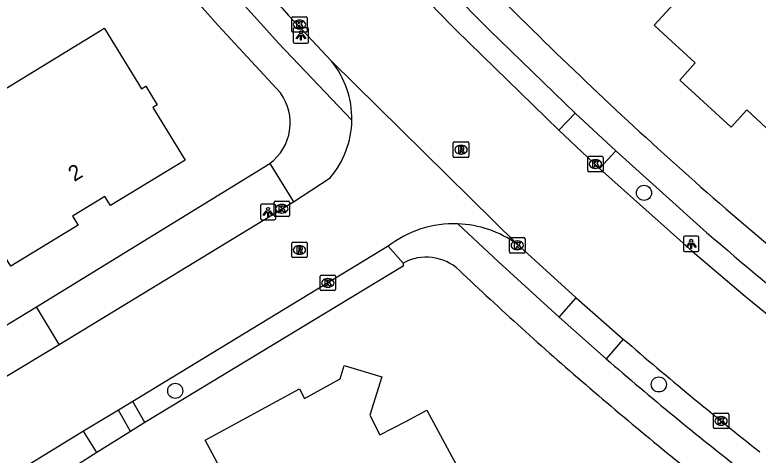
# Model space of a CAD drawing. Extents: x 157321 to 158827, y 386650 to 388532.
# Drawn here: x 158002.92 to 158050.96, y 387222.54 to 387250.99 of the extents above; entities that cross this region are included whole.
import ezdxf

# ---------------------------------------------------------------- set-up
doc = ezdxf.new("R2010")
doc.units = 0
for name, color, linetype in [('IMGEO_Boom', 7, 'Continuous'), ('IMGEO_Groenvoorziening', 7, 'Continuous'), ('IMGEO_Kolk', 7, 'Continuous'), ('IMGEO_Lichtpunt', 7, 'Continuous'), ('IMGEO_Pand', 7, 'Continuous'), ('IMGEO_Pand_nummerreeks', 7, 'Continuous'), ('IMGEO_Rijbaan_lokaal_gesloten', 7, 'Continuous'), ('IMGEO_Rioolput', 7, 'Continuous'), ('IMGEO_Voetpad_open', 7, 'Continuous')]:
    doc.layers.add(name, color=color, linetype=linetype)

msp = doc.modelspace()

# ---------------------------------------------------------------- linework, layer by layer
at = {"layer": 'IMGEO_Boom'}
for centre in [(158043.583, 387239.484), (158044.541, 387227.105), (158013.283, 387226.688)]:
    msp.add_circle(centre, 0.489, dxfattribs=at)
at = {"layer": 'IMGEO_Groenvoorziening'}
for points in [[(158004.318, 387232.11), (158019.387, 387241.383)], [(158028.006, 387234.948), (158028.008, 387234.755), (158011.314, 387224.652)], [(158010.391, 387224.068), (158008.21, 387222.708)]]:
    msp.add_lwpolyline(points, dxfattribs=at)
at = {"layer": 'IMGEO_Kolk'}
for p, q in [((158020.814, 387249.941), (158020.814, 387250.793)), ((158020.889, 387250.867), (158021.741, 387250.867)), ((158021.302, 387250.647), (158021.327, 387250.647)), ((158021.815, 387250.793), (158021.815, 387249.941)), ((158021.325, 387250.087), (158021.3, 387250.087)), ((158021.741, 387249.867), (158020.889, 387249.867)), ((158039.943, 387240.921), (158039.943, 387241.773)), ((158040.018, 387241.847), (158040.87, 387241.847)), ((158040.431, 387241.627), (158040.456, 387241.627)), ((158040.944, 387241.773), (158040.944, 387240.921)), ((158040.454, 387241.067), (158040.429, 387241.067)), ((158040.87, 387240.847), (158040.018, 387240.847)), ((158019.672, 387238.03), (158019.672, 387238.882)), ((158019.747, 387238.956), (158020.599, 387238.956)), ((158020.16, 387238.736), (158020.185, 387238.736)), ((158020.673, 387238.882), (158020.673, 387238.03)), ((158020.183, 387238.176), (158020.158, 387238.176)), ((158020.599, 387237.956), (158019.747, 387237.956)), ((158034.964, 387236.596), (158035.816, 387236.596)), ((158034.889, 387235.67), (158034.889, 387236.522)), ((158035.377, 387236.376), (158035.402, 387236.376)), ((158035.89, 387236.522), (158035.89, 387235.67)), ((158035.4, 387235.816), (158035.375, 387235.816)), ((158035.816, 387235.596), (158034.964, 387235.596)), ((158022.643, 387233.242), (158022.643, 387234.094)), ((158022.718, 387234.168), (158023.57, 387234.168)), ((158023.131, 387233.948), (158023.156, 387233.948)), ((158023.644, 387234.094), (158023.644, 387233.242)), ((158023.154, 387233.388), (158023.129, 387233.388)), ((158023.57, 387233.168), (158022.718, 387233.168)), ((158048.064, 387224.324), (158048.064, 387225.176)), ((158048.139, 387225.25), (158048.991, 387225.25)), ((158049.065, 387225.176), (158049.065, 387224.324)), ((158048.552, 387225.03), (158048.577, 387225.03)), ((158048.991, 387224.25), (158048.139, 387224.25)), ((158048.575, 387224.47), (158048.55, 387224.47))]:
    msp.add_line(p, q, dxfattribs=at)
for points in [[(158020.814, 387249.941), (158020.814, 387250.793)], [(158020.889, 387250.867), (158021.741, 387250.867)], [(158021.135, 387250.567), (158021.258, 387250.567), (158021.258, 387250.416), (158021.388, 387250.567), (158021.552, 387250.567), (158021.406, 387250.416), (158021.559, 387250.167), (158021.407, 387250.167), (158021.322, 387250.331), (158021.258, 387250.264), (158021.258, 387250.167), (158021.135, 387250.167), (158021.135, 387250.567)], [(158021.815, 387250.793), (158021.815, 387249.941)], [(158021.741, 387249.867), (158020.889, 387249.867)], [(158039.943, 387240.921), (158039.943, 387241.773)], [(158040.018, 387241.847), (158040.87, 387241.847)], [(158040.264, 387241.547), (158040.387, 387241.547), (158040.387, 387241.396), (158040.517, 387241.547), (158040.681, 387241.547), (158040.535, 387241.396), (158040.688, 387241.147), (158040.536, 387241.147), (158040.451, 387241.311), (158040.387, 387241.244), (158040.387, 387241.147), (158040.264, 387241.147), (158040.264, 387241.547)], [(158040.944, 387241.773), (158040.944, 387240.921)], [(158040.87, 387240.847), (158040.018, 387240.847)], [(158019.672, 387238.03), (158019.672, 387238.882)], [(158019.747, 387238.956), (158020.599, 387238.956)], [(158019.993, 387238.656), (158020.116, 387238.656), (158020.116, 387238.505), (158020.246, 387238.656), (158020.41, 387238.656), (158020.264, 387238.505), (158020.417, 387238.256), (158020.265, 387238.256), (158020.18, 387238.42), (158020.116, 387238.353), (158020.116, 387238.256), (158019.993, 387238.256), (158019.993, 387238.656)], [(158020.673, 387238.882), (158020.673, 387238.03)], [(158020.599, 387237.956), (158019.747, 387237.956)], [(158034.964, 387236.596), (158035.816, 387236.596)], [(158034.889, 387235.67), (158034.889, 387236.522)], [(158035.21, 387236.296), (158035.333, 387236.296), (158035.333, 387236.145), (158035.463, 387236.296), (158035.627, 387236.296), (158035.481, 387236.145), (158035.634, 387235.896), (158035.482, 387235.896), (158035.397, 387236.06), (158035.333, 387235.993), (158035.333, 387235.896), (158035.21, 387235.896), (158035.21, 387236.296)], [(158035.89, 387236.522), (158035.89, 387235.67)], [(158035.816, 387235.596), (158034.964, 387235.596)], [(158022.643, 387233.242), (158022.643, 387234.094)], [(158022.718, 387234.168), (158023.57, 387234.168)], [(158022.964, 387233.868), (158023.087, 387233.868), (158023.087, 387233.717), (158023.217, 387233.868), (158023.381, 387233.868), (158023.235, 387233.717), (158023.388, 387233.468), (158023.236, 387233.468), (158023.151, 387233.632), (158023.087, 387233.565), (158023.087, 387233.468), (158022.964, 387233.468), (158022.964, 387233.868)], [(158023.644, 387234.094), (158023.644, 387233.242)], [(158023.57, 387233.168), (158022.718, 387233.168)], [(158048.064, 387224.324), (158048.064, 387225.176)], [(158048.139, 387225.25), (158048.991, 387225.25)], [(158049.065, 387225.176), (158049.065, 387224.324)], [(158048.385, 387224.95), (158048.508, 387224.95), (158048.508, 387224.799), (158048.638, 387224.95), (158048.802, 387224.95), (158048.656, 387224.799), (158048.809, 387224.55), (158048.657, 387224.55), (158048.572, 387224.714), (158048.508, 387224.647), (158048.508, 387224.55), (158048.385, 387224.55), (158048.385, 387224.95)], [(158048.991, 387224.25), (158048.139, 387224.25)]]:
    msp.add_lwpolyline(points, dxfattribs=at)
for centre, start, end in [((158020.891, 387250.791), 91.552, 178.448), ((158020.891, 387250.791), 91.552, 178.448), ((158021.739, 387250.791), 1.552, 88.448), ((158021.739, 387250.791), 1.552, 88.448), ((158020.891, 387249.943), 181.552, 268.448), ((158020.891, 387249.943), 181.552, 268.448), ((158021.739, 387249.943), 271.552, 358.448), ((158021.739, 387249.943), 271.552, 358.448), ((158040.02, 387241.771), 91.552, 178.448), ((158040.02, 387241.771), 91.552, 178.448), ((158040.868, 387241.771), 1.552, 88.448), ((158040.868, 387241.771), 1.552, 88.448), ((158040.02, 387240.923), 181.552, 268.448), ((158040.02, 387240.923), 181.552, 268.448), ((158040.868, 387240.923), 271.552, 358.448), ((158040.868, 387240.923), 271.552, 358.448), ((158019.749, 387238.88), 91.552, 178.448), ((158019.749, 387238.88), 91.552, 178.448), ((158020.597, 387238.88), 1.552, 88.448), ((158020.597, 387238.88), 1.552, 88.448), ((158019.749, 387238.032), 181.552, 268.448), ((158019.749, 387238.032), 181.552, 268.448), ((158020.597, 387238.032), 271.552, 358.448), ((158020.597, 387238.032), 271.552, 358.448), ((158034.966, 387236.52), 91.552, 178.448), ((158034.966, 387236.52), 91.552, 178.448), ((158035.814, 387236.52), 1.552, 88.448), ((158035.814, 387236.52), 1.552, 88.448), ((158034.966, 387235.672), 181.552, 268.448), ((158034.966, 387235.672), 181.552, 268.448), ((158035.814, 387235.672), 271.552, 358.448), ((158035.814, 387235.672), 271.552, 358.448), ((158022.72, 387234.092), 91.552, 178.448), ((158022.72, 387234.092), 91.552, 178.448), ((158023.568, 387234.092), 1.552, 88.448), ((158023.568, 387234.092), 1.552, 88.448), ((158022.72, 387233.244), 181.552, 268.448), ((158022.72, 387233.244), 181.552, 268.448), ((158023.568, 387233.244), 271.552, 358.448), ((158023.568, 387233.244), 271.552, 358.448), ((158048.141, 387225.174), 91.552, 178.448), ((158048.141, 387225.174), 91.552, 178.448), ((158048.989, 387225.174), 1.552, 88.448), ((158048.989, 387225.174), 1.552, 88.448), ((158048.141, 387224.326), 181.552, 268.448), ((158048.141, 387224.326), 181.552, 268.448), ((158048.989, 387224.326), 271.552, 358.448), ((158048.989, 387224.326), 271.552, 358.448)]:
    msp.add_arc(centre, 0.0765, start, end, dxfattribs=at)
for centre, major_axis, ratio, start_param, end_param in [((158021.301, 387250.367), (-0.387, 0.002), 0.722429, 4.712389, 7.853982), ((158021.326, 387250.367), (-0.39, 0.002), 0.717154, 1.570796, 4.712389), ((158040.43, 387241.347), (-0.387, 0.002), 0.722429, 4.712389, 7.853982), ((158040.455, 387241.347), (-0.39, 0.002), 0.717154, 1.570796, 4.712389), ((158020.159, 387238.456), (-0.387, 0.002), 0.722429, 4.712389, 7.853982), ((158020.184, 387238.456), (-0.39, 0.002), 0.717154, 1.570796, 4.712389), ((158035.376, 387236.096), (-0.387, 0.002), 0.722429, 4.712389, 7.853982), ((158035.401, 387236.096), (-0.39, 0.002), 0.717154, 1.570796, 4.712389), ((158023.13, 387233.668), (-0.387, 0.002), 0.722429, 4.712389, 7.853982), ((158023.155, 387233.668), (-0.39, 0.002), 0.717154, 1.570796, 4.712389), ((158048.551, 387224.75), (-0.387, 0.002), 0.722429, 4.712389, 7.853982), ((158048.576, 387224.75), (-0.39, 0.002), 0.717154, 1.570796, 4.712389)]:
    msp.add_ellipse(centre, major_axis=major_axis, ratio=ratio, start_param=start_param, end_param=end_param, dxfattribs=at)
at = {"layer": 'IMGEO_Lichtpunt'}
for p, q in [((158020.909, 387250.063), (158020.909, 387249.256)), ((158020.909, 387250.063), (158020.909, 387249.256)), ((158021.811, 387250.158), (158021.003, 387250.158)), ((158021.811, 387250.158), (158021.003, 387250.158)), ((158021.905, 387249.256), (158021.905, 387250.063)), ((158021.905, 387249.256), (158021.905, 387250.063)), ((158021.003, 387249.162), (158021.811, 387249.162)), ((158021.003, 387249.162), (158021.811, 387249.162)), ((158018.785, 387238.653), (158018.785, 387237.846)), ((158018.785, 387238.653), (158018.785, 387237.846)), ((158019.687, 387238.748), (158018.879, 387238.748)), ((158019.687, 387238.748), (158018.879, 387238.748)), ((158019.781, 387237.846), (158019.781, 387238.653)), ((158019.781, 387237.846), (158019.781, 387238.653)), ((158018.879, 387237.752), (158019.687, 387237.752)), ((158018.879, 387237.752), (158019.687, 387237.752)), ((158046.133, 387236.591), (158046.133, 387235.784)), ((158046.133, 387236.591), (158046.133, 387235.784)), ((158047.035, 387236.686), (158046.227, 387236.686)), ((158047.035, 387236.686), (158046.227, 387236.686)), ((158047.129, 387235.784), (158047.129, 387236.591)), ((158047.129, 387235.784), (158047.129, 387236.591)), ((158046.227, 387235.69), (158047.035, 387235.69)), ((158046.227, 387235.69), (158047.035, 387235.69))]:
    msp.add_line(p, q, dxfattribs=at)
for points in [[(158021.283, 387249.727), (158021.322, 387249.699), (158021.134, 387249.437), (158021.096, 387249.464), (158021.283, 387249.727)], [(158021.385, 387249.679), (158021.432, 387249.679), (158021.432, 387249.357), (158021.385, 387249.357), (158021.385, 387249.679)], [(158021.495, 387249.699), (158021.533, 387249.726), (158021.72, 387249.464), (158021.681, 387249.436), (158021.495, 387249.699)], [(158019.159, 387238.317), (158019.198, 387238.289), (158019.01, 387238.027), (158018.972, 387238.054), (158019.159, 387238.317)], [(158019.261, 387238.269), (158019.308, 387238.269), (158019.308, 387237.947), (158019.261, 387237.947), (158019.261, 387238.269)], [(158019.371, 387238.289), (158019.409, 387238.316), (158019.596, 387238.054), (158019.557, 387238.026), (158019.371, 387238.289)], [(158046.507, 387236.255), (158046.546, 387236.227), (158046.358, 387235.965), (158046.32, 387235.992), (158046.507, 387236.255)], [(158046.609, 387236.207), (158046.656, 387236.207), (158046.656, 387235.885), (158046.609, 387235.885), (158046.609, 387236.207)], [(158046.719, 387236.227), (158046.757, 387236.254), (158046.944, 387235.992), (158046.905, 387235.964), (158046.719, 387236.227)]]:
    msp.add_lwpolyline(points, dxfattribs=at)
for centre in [(158021.408, 387249.861), (158019.284, 387238.451), (158046.632, 387236.389)]:
    msp.add_circle(centre, 0.0994, dxfattribs=at)
for centre, start, end in [((158021.003, 387250.063), 90, 180), ((158021.003, 387250.063), 90, 180), ((158021.811, 387250.063), 0, 90), ((158021.811, 387250.063), 0, 90), ((158021.003, 387249.256), 180, 270), ((158021.003, 387249.256), 180, 270), ((158021.811, 387249.256), 270, 0), ((158021.811, 387249.256), 270, 360), ((158018.879, 387238.653), 90, 180), ((158018.879, 387238.653), 90, 180), ((158019.687, 387238.653), 0, 90), ((158019.687, 387238.653), 0, 90), ((158018.879, 387237.846), 180, 270), ((158018.879, 387237.846), 180, 270), ((158019.687, 387237.846), 270, 0), ((158019.687, 387237.846), 270, 360), ((158046.227, 387236.591), 90, 180), ((158046.227, 387236.591), 90, 180), ((158047.035, 387236.591), 0, 90), ((158047.035, 387236.591), 0, 90), ((158046.227, 387235.784), 180, 270), ((158046.227, 387235.784), 180, 270), ((158047.035, 387235.784), 270, 0), ((158047.035, 387235.784), 270, 360)]:
    msp.add_arc(centre, 0.0946, start, end, dxfattribs=at)
at = {"layer": 'IMGEO_Pand'}
for points in [[(158061.754, 387245.899), (158062.835, 387247.078), (158063.056, 387246.875), (158059.33, 387242.81), (158055.951, 387239.123), (158055.746, 387239.318), (158055.971, 387239.557), (158052.433, 387242.815), (158050.229, 387244.844), (158049.216, 387243.74), (158045.89, 387246.777), (158046.898, 387247.888), (158044.591, 387250), (158044.243, 387250.319), (158047.62, 387254.007), (158051.13, 387257.841), (158056.652, 387252.764), (158055.57, 387251.584), (158061.754, 387245.899)], [(157993.419, 387242.559), (157999.689, 387246.391), (158000, 387245.882), (158000.476, 387245.103), (158008.489, 387250), (158008.7, 387250.129), (158008.779, 387250), (158011.111, 387246.203), (158011.384, 387246.371), (158012.116, 387245.178), (158011.843, 387245.01), (158013.935, 387241.6), (158009.103, 387238.662), (158008.74, 387239.261), (158006.646, 387237.988), (158007.009, 387237.389), (158002.664, 387234.747), (158000.614, 387238.055), (158000, 387237.679), (157997.381, 387236.076), (157993.419, 387242.559)], [(158020.478, 387217.759), (158019.526, 387218.031), (158018.513, 387217.404), (158017.597, 387219.095), (158015.216, 387223.492), (158021.325, 387226.81), (158021.648, 387226.195), (158023.942, 387227.469), (158024.194, 387228.337), (158026.633, 387227.589), (158025.85, 387225.127), (158026.514, 387223.846), (158028.181, 387224.71), (158029.539, 387225.447), (158032.335, 387220.291), (158030.977, 387219.555), (158031.968, 387217.728), (158038.739, 387221.376), (158041.736, 387215.851), (158034.922, 387212.204), (158035.414, 387211.285), (158031.826, 387209.364), (158030.858, 387208.842), (158028.411, 387213.385)]]:
    msp.add_lwpolyline(points, dxfattribs=at)
at = {"layer": 'IMGEO_Rijbaan_lokaal_gesloten'}
for points in [[(158023.38, 387248.001), (158021.505, 387250), (158021.036, 387250.5)], [(158031.312, 387250.14), (158031.451, 387250), (158038.073, 387243.529)], [(158023.38, 387248.001), (158035.364, 387236.182)], [(158040.708, 387241.061), (158038.073, 387243.529)], [(158040.708, 387241.061), (158046.693, 387235.712), (158050.13, 387232.809), (158053.922, 387229.699), (158054.163, 387229.499)], [(158020.924, 387238.906), (158023.291, 387240.449)], [(158005.773, 387229.685), (158020.924, 387238.906)], [(158039.205, 387232.702), (158035.364, 387236.182)], [(158027.037, 387236.039), (158010.539, 387226.001)], [(158039.205, 387232.702), (158042.245, 387230.038)], [(158000, 387226.184), (158002.063, 387227.435), (158005.773, 387229.685)], [(158010.539, 387226.001), (158009.611, 387225.443)], [(158009.611, 387225.443), (158007.352, 387224.083)], [(158007.352, 387224.083), (158001.355, 387220.426)]]:
    msp.add_lwpolyline(points, dxfattribs=at)
for centre, radius, start, end in [((158161.801, 387381.247), 192.119, 219.90923, 222.88697), ((158166.946, 387383.963), 190.539, 222.15946, 224.615), ((158018.783, 387244.274), 5.918, 359.0489, 39.03), ((158018.791, 387244.28), 5.91, 319.5903, 358.9913), ((158031.296, 387230.497), 6.989, 87.9874, 127.5416), ((158031.297, 387230.492), 6.995, 54.4422, 87.9969), ((158206.491, 387419.752), 250.934, 229.11543, 231.72967)]:
    msp.add_arc(centre, radius, start, end, dxfattribs=at)
at = {"layer": 'IMGEO_Rioolput'}
for p, q in [((158031.254, 387241.848), (158031.254, 387242.7)), ((158031.329, 387242.774), (158032.181, 387242.774)), ((158031.742, 387242.554), (158031.767, 387242.554)), ((158032.255, 387242.7), (158032.255, 387241.848)), ((158031.765, 387241.994), (158031.74, 387241.994)), ((158032.181, 387241.774), (158031.329, 387241.774)), ((158020.809, 387235.372), (158020.809, 387236.224)), ((158020.884, 387236.298), (158021.736, 387236.298)), ((158021.81, 387236.224), (158021.81, 387235.372)), ((158021.297, 387236.078), (158021.322, 387236.078)), ((158021.736, 387235.298), (158020.884, 387235.298)), ((158021.32, 387235.518), (158021.295, 387235.518))]:
    msp.add_line(p, q, dxfattribs=at)
for points in [[(158031.254, 387241.848), (158031.254, 387242.7)], [(158031.329, 387242.774), (158032.181, 387242.774)], [(158031.843, 387242.472), (158031.591, 387242.474), (158031.591, 387242.074)], [(158031.769, 387242.393), (158031.715, 387242.393), (158031.715, 387242.312)], [(158032.255, 387242.7), (158032.255, 387241.848)], [(158031.591, 387242.074), (158031.715, 387242.074), (158031.715, 387242.236), (158031.726, 387242.236)], [(158031.715, 387242.312), (158031.767, 387242.312)], [(158031.773, 387242.207), (158031.844, 387242.074), (158031.984, 387242.074), (158031.919, 387242.2)], [(158032.181, 387241.774), (158031.329, 387241.774)], [(158020.809, 387235.372), (158020.809, 387236.224)], [(158020.884, 387236.298), (158021.736, 387236.298)], [(158021.81, 387236.224), (158021.81, 387235.372)], [(158021.398, 387235.996), (158021.146, 387235.998), (158021.146, 387235.598)], [(158021.146, 387235.598), (158021.27, 387235.598), (158021.27, 387235.76), (158021.281, 387235.76)], [(158021.324, 387235.917), (158021.27, 387235.917), (158021.27, 387235.836)], [(158021.27, 387235.836), (158021.322, 387235.836)], [(158021.328, 387235.731), (158021.399, 387235.598), (158021.539, 387235.598), (158021.474, 387235.724)], [(158021.736, 387235.298), (158020.884, 387235.298)]]:
    msp.add_lwpolyline(points, dxfattribs=at)
for centre, radius, start, end in [((158031.331, 387242.698), 0.0765, 91.552, 178.448), ((158031.331, 387242.698), 0.0765, 91.552, 178.448), ((158031.775, 387242.297), 0.0964, 77.0061, 93.1865), ((158031.789, 387242.354), 0.0378, 276.6634, 79.6772), ((158031.842, 387242.362), 0.109, 350.3612, 89.416), ((158032.179, 387242.698), 0.0765, 1.552, 88.448), ((158032.179, 387242.698), 0.0765, 1.552, 88.448), ((158031.725, 387242.183), 0.0533, 26.0293, 88.6989), ((158031.751, 387242.501), 0.19, 274.7715, 282.9687), ((158031.84, 387242.362), 0.112, 277.5842, 350.9817), ((158031.824, 387242.147), 0.108, 29.5134, 73.7905), ((158031.331, 387241.85), 0.0765, 181.552, 268.448), ((158031.331, 387241.85), 0.0765, 181.552, 268.448), ((158032.179, 387241.85), 0.0765, 271.552, 358.448), ((158032.179, 387241.85), 0.0765, 271.552, 358.448), ((158020.886, 387236.222), 0.0765, 91.552, 178.448), ((158020.886, 387236.222), 0.0765, 91.552, 178.448), ((158021.734, 387236.222), 0.0765, 1.552, 88.448), ((158021.734, 387236.222), 0.0765, 1.552, 88.448), ((158021.28, 387235.707), 0.0533, 26.0293, 88.6989), ((158021.306, 387236.025), 0.19, 274.7715, 282.9687), ((158021.33, 387235.821), 0.0964, 77.0061, 93.1865), ((158021.344, 387235.878), 0.0378, 276.6634, 79.6772), ((158021.397, 387235.886), 0.109, 350.3612, 89.416), ((158021.395, 387235.886), 0.112, 277.5842, 350.9817), ((158021.379, 387235.671), 0.108, 29.5134, 73.7905), ((158020.886, 387235.374), 0.0765, 181.552, 268.448), ((158020.886, 387235.374), 0.0765, 181.552, 268.448), ((158021.734, 387235.374), 0.0765, 271.552, 358.448), ((158021.734, 387235.374), 0.0765, 271.552, 358.448)]:
    msp.add_arc(centre, radius, start, end, dxfattribs=at)
for centre, major_axis, ratio, start_param, end_param in [((158031.741, 387242.274), (-0.387, 0.002), 0.722429, 4.712389, 7.853982), ((158031.766, 387242.274), (-0.39, 0.002), 0.717154, 1.570796, 4.712389), ((158021.296, 387235.798), (-0.387, 0.002), 0.722429, 4.712389, 7.853982), ((158021.321, 387235.798), (-0.39, 0.002), 0.717154, 1.570796, 4.712389)]:
    msp.add_ellipse(centre, major_axis=major_axis, ratio=ratio, start_param=start_param, end_param=end_param, dxfattribs=at)
at = {"layer": 'IMGEO_Voetpad_open'}
for points in [[(158024.7, 387244.176), (158019.965, 387249.158), (158019.205, 387250), (158017.345, 387252.062), (158014.64, 387255.124), (158003.224, 387269.036)], [(158002.445, 387266.373), (158009.6, 387257.817), (158013.703, 387252.963), (158016.061, 387250.304), (158016.341, 387250), (158020.077, 387245.943)], [(158026.857, 387257.158), (158032.44, 387251.155), (158033.601, 387250), (158039.142, 387244.637)], [(158033.883, 387252.507), (158036.396, 387250)], [(158038.073, 387243.529), (158039.142, 387244.637)], [(158039.142, 387244.637), (158041.758, 387242.201)], [(158041.758, 387242.201), (158040.708, 387241.061)], [(158041.758, 387242.201), (158047.632, 387236.932)], [(158019.387, 387241.383), (158020.924, 387238.906)], [(158048.863, 387238.464), (158052.457, 387235.424), (158056.092, 387232.453), (158071.192, 387220.632)], [(158038.096, 387231.447), (158034.171, 387235.022), (158031.541, 387237.482)], [(158027.037, 387236.039), (158028.006, 387234.948)], [(158038.096, 387231.447), (158039.205, 387232.702)], [(157998.588, 387228.631), (158000.612, 387229.872), (158004.318, 387232.11)], [(158005.773, 387229.685), (158004.318, 387232.11)], [(158041.137, 387228.761), (158038.096, 387231.447)], [(158042.245, 387230.038), (158041.137, 387228.761)], [(158011.314, 387224.652), (158010.539, 387226.001)], [(158010.391, 387224.068), (158009.611, 387225.443)], [(158011.314, 387224.652), (158010.391, 387224.068)], [(158008.21, 387222.708), (158007.352, 387224.083)], [(158008.21, 387222.708), (158003.847, 387219.918), (158001.936, 387218.855)]]:
    msp.add_lwpolyline(points, dxfattribs=at)
for centre, radius, start, end in [((158228.163, 387444.739), 273.309, 225.44053, 229.00188), ((158017.451, 387244.008), 3.262, 306.412, 36.3791), ((158185.374, 387395.415), 209.976, 229.00506, 231.57684), ((158029.504, 387232.213), 3.118, 46.9849, 118.7067), ((158185.826, 387396.842), 223.905, 226.47549, 229.29919), ((158190.413, 387400.939), 227.879, 229.07521, 231.95121), ((158189.84, 387400.658), 229.415, 229.16079, 232.02714)]:
    msp.add_arc(centre, radius, start, end, dxfattribs=at)

# ---------------------------------------------------------------- texts
at = {"layer": 'IMGEO_Pand_nummerreeks'}
msp.add_text('2', height=1, rotation=31.3005, dxfattribs=at).set_placement((158006.754, 387240.182))

doc.saveas('drawing.dxf')
